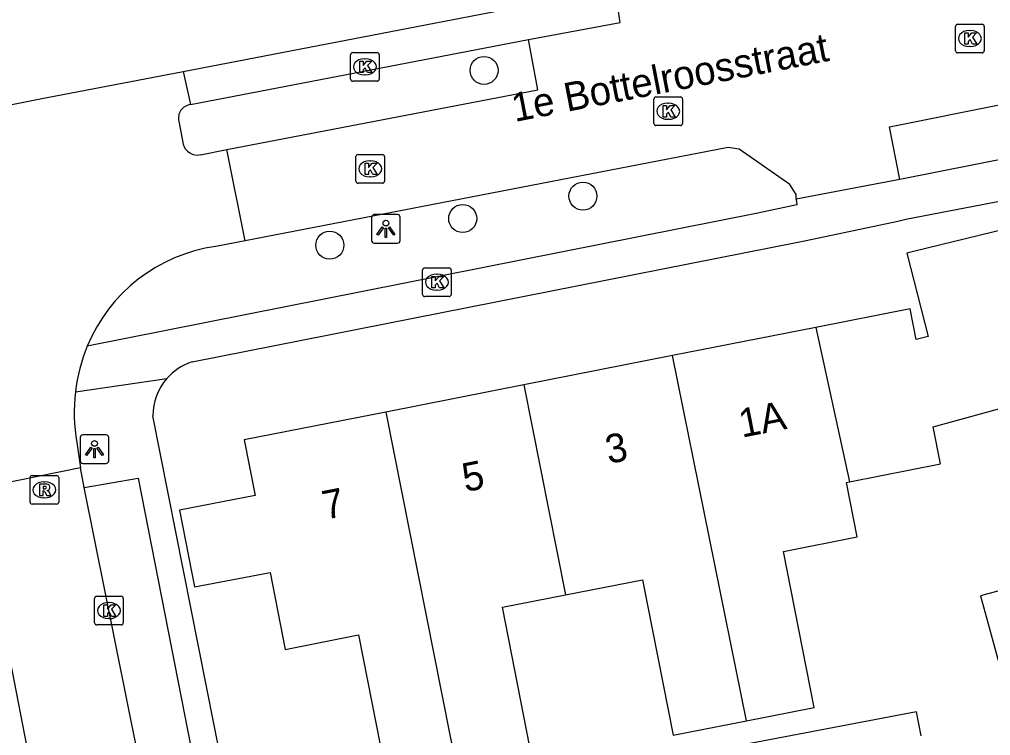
# Model space of a CAD drawing. Extents: x 162250 to 162654, y 380744 to 381605.
# Drawn here: x 162499.28 to 162533.18, y 381121.76 to 381146.75 of the extents above; entities that cross this region are included whole.
import ezdxf

# ---------------------------------------------------------------- set-up
doc = ezdxf.new("R2010")
doc.units = 0
for name, color, linetype in [('IMGEO_Boom', 7, 'Continuous'), ('IMGEO_Kolk', 7, 'Continuous'), ('IMGEO_Lichtpunt', 7, 'Continuous'), ('IMGEO_Openbare_ruimte_label', 7, 'Continuous'), ('IMGEO_Pand', 7, 'Continuous'), ('IMGEO_Pand_nummerreeks', 7, 'Continuous'), ('IMGEO_Parkeervlak_open', 7, 'Continuous'), ('IMGEO_Rijbaan_lokaal_open', 7, 'Continuous'), ('IMGEO_Rioolput', 7, 'Continuous'), ('IMGEO_Voetpad_open', 7, 'Continuous'), ('IMGEO_Woonerf_open', 7, 'Continuous')]:
    doc.layers.add(name, color=color, linetype=linetype)

msp = doc.modelspace()

# ---------------------------------------------------------------- linework, layer by layer
at = {"layer": 'IMGEO_Boom'}
for centre in [(162515.497, 381144.971), (162518.947, 381140.583), (162514.751, 381139.802), (162510.112, 381138.872)]:
    msp.add_circle(centre, 0.489, dxfattribs=at)
at = {"layer": 'IMGEO_Kolk'}
for p, q in [((162531.952, 381145.656), (162531.952, 381146.508)), ((162532.027, 381146.582), (162532.879, 381146.582)), ((162532.44, 381146.362), (162532.465, 381146.362)), ((162532.953, 381146.508), (162532.953, 381145.656)), ((162532.463, 381145.802), (162532.438, 381145.802)), ((162510.835, 381144.667), (162510.835, 381145.519)), ((162510.91, 381145.593), (162511.762, 381145.593)), ((162511.323, 381145.373), (162511.348, 381145.373)), ((162511.836, 381145.519), (162511.836, 381144.667)), ((162532.879, 381145.582), (162532.027, 381145.582)), ((162511.346, 381144.813), (162511.321, 381144.813)), ((162511.762, 381144.593), (162510.91, 381144.593)), ((162521.497, 381144.044), (162522.349, 381144.044)), ((162521.422, 381143.118), (162521.422, 381143.97)), ((162521.91, 381143.824), (162521.935, 381143.824)), ((162522.423, 381143.97), (162522.423, 381143.118)), ((162522.349, 381143.044), (162521.497, 381143.044)), ((162521.933, 381143.264), (162521.908, 381143.264)), ((162511.022, 381141.109), (162511.022, 381141.961)), ((162511.097, 381142.035), (162511.949, 381142.035)), ((162512.023, 381141.961), (162512.023, 381141.109)), ((162511.51, 381141.815), (162511.535, 381141.815)), ((162511.949, 381141.035), (162511.097, 381141.035)), ((162511.533, 381141.255), (162511.508, 381141.255)), ((162513.351, 381137.153), (162513.351, 381138.005)), ((162513.426, 381138.079), (162514.278, 381138.079)), ((162514.352, 381138.005), (162514.352, 381137.153)), ((162513.839, 381137.859), (162513.864, 381137.859)), ((162513.862, 381137.299), (162513.837, 381137.299)), ((162514.278, 381137.079), (162513.426, 381137.079)), ((162501.903, 381125.693), (162501.903, 381126.545)), ((162501.978, 381126.619), (162502.83, 381126.619)), ((162502.391, 381126.399), (162502.416, 381126.399)), ((162502.904, 381126.545), (162502.904, 381125.693)), ((162502.414, 381125.839), (162502.389, 381125.839)), ((162502.83, 381125.619), (162501.978, 381125.619))]:
    msp.add_line(p, q, dxfattribs=at)
for points in [[(162531.952, 381145.656), (162531.952, 381146.508)], [(162532.027, 381146.582), (162532.879, 381146.582)], [(162532.953, 381146.508), (162532.953, 381145.656)], [(162532.273, 381146.282), (162532.396, 381146.282), (162532.396, 381146.131), (162532.526, 381146.282), (162532.69, 381146.282), (162532.544, 381146.131), (162532.697, 381145.882), (162532.545, 381145.882), (162532.46, 381146.046), (162532.396, 381145.979), (162532.396, 381145.882), (162532.273, 381145.882), (162532.273, 381146.282)], [(162510.835, 381144.667), (162510.835, 381145.519)], [(162510.91, 381145.593), (162511.762, 381145.593)], [(162511.836, 381145.519), (162511.836, 381144.667)], [(162532.879, 381145.582), (162532.027, 381145.582)], [(162511.156, 381145.293), (162511.279, 381145.293), (162511.279, 381145.142), (162511.409, 381145.293), (162511.573, 381145.293), (162511.427, 381145.142), (162511.58, 381144.893), (162511.428, 381144.893), (162511.343, 381145.057), (162511.279, 381144.99), (162511.279, 381144.893), (162511.156, 381144.893), (162511.156, 381145.293)], [(162511.762, 381144.593), (162510.91, 381144.593)], [(162521.497, 381144.044), (162522.349, 381144.044)], [(162521.422, 381143.118), (162521.422, 381143.97)], [(162521.743, 381143.744), (162521.866, 381143.744), (162521.866, 381143.593), (162521.996, 381143.744), (162522.16, 381143.744), (162522.014, 381143.593), (162522.167, 381143.344), (162522.015, 381143.344), (162521.93, 381143.508), (162521.866, 381143.441), (162521.866, 381143.344), (162521.743, 381143.344), (162521.743, 381143.744)], [(162522.423, 381143.97), (162522.423, 381143.118)], [(162522.349, 381143.044), (162521.497, 381143.044)], [(162511.022, 381141.109), (162511.022, 381141.961)], [(162511.097, 381142.035), (162511.949, 381142.035)], [(162512.023, 381141.961), (162512.023, 381141.109)], [(162511.343, 381141.735), (162511.466, 381141.735), (162511.466, 381141.584), (162511.596, 381141.735), (162511.76, 381141.735), (162511.614, 381141.584), (162511.767, 381141.335), (162511.615, 381141.335), (162511.53, 381141.499), (162511.466, 381141.432), (162511.466, 381141.335), (162511.343, 381141.335), (162511.343, 381141.735)], [(162511.949, 381141.035), (162511.097, 381141.035)], [(162513.351, 381137.153), (162513.351, 381138.005)], [(162513.426, 381138.079), (162514.278, 381138.079)], [(162514.352, 381138.005), (162514.352, 381137.153)], [(162513.672, 381137.779), (162513.795, 381137.779), (162513.795, 381137.628), (162513.925, 381137.779), (162514.089, 381137.779), (162513.943, 381137.628), (162514.096, 381137.379), (162513.944, 381137.379), (162513.859, 381137.543), (162513.795, 381137.476), (162513.795, 381137.379), (162513.672, 381137.379), (162513.672, 381137.779)], [(162514.278, 381137.079), (162513.426, 381137.079)], [(162501.903, 381125.693), (162501.903, 381126.545)], [(162501.978, 381126.619), (162502.83, 381126.619)], [(162502.904, 381126.545), (162502.904, 381125.693)], [(162502.224, 381126.319), (162502.347, 381126.319), (162502.347, 381126.168), (162502.477, 381126.319), (162502.641, 381126.319), (162502.495, 381126.168), (162502.648, 381125.919), (162502.496, 381125.919), (162502.411, 381126.083), (162502.347, 381126.016), (162502.347, 381125.919), (162502.224, 381125.919), (162502.224, 381126.319)], [(162502.83, 381125.619), (162501.978, 381125.619)]]:
    msp.add_lwpolyline(points, dxfattribs=at)
for centre, start, end in [((162532.029, 381146.506), 91.552, 178.448), ((162532.029, 381146.506), 91.552, 178.448), ((162532.877, 381146.506), 1.552, 88.448), ((162532.877, 381146.506), 1.552, 88.448), ((162510.912, 381145.517), 91.552, 178.448), ((162510.912, 381145.517), 91.552, 178.448), ((162511.76, 381145.517), 1.552, 88.448), ((162511.76, 381145.517), 1.552, 88.448), ((162532.029, 381145.658), 181.552, 268.448), ((162532.029, 381145.658), 181.552, 268.448), ((162532.877, 381145.658), 271.552, 358.448), ((162532.877, 381145.658), 271.552, 358.448), ((162510.912, 381144.669), 181.552, 268.448), ((162510.912, 381144.669), 181.552, 268.448), ((162511.76, 381144.669), 271.552, 358.448), ((162511.76, 381144.669), 271.552, 358.448), ((162521.499, 381143.968), 91.552, 178.448), ((162521.499, 381143.968), 91.552, 178.448), ((162522.347, 381143.968), 1.552, 88.448), ((162522.347, 381143.968), 1.552, 88.448), ((162521.499, 381143.12), 181.552, 268.448), ((162521.499, 381143.12), 181.552, 268.448), ((162522.347, 381143.12), 271.552, 358.448), ((162522.347, 381143.12), 271.552, 358.448), ((162511.099, 381141.959), 91.552, 178.448), ((162511.099, 381141.959), 91.552, 178.448), ((162511.947, 381141.959), 1.552, 88.448), ((162511.947, 381141.959), 1.552, 88.448), ((162511.099, 381141.111), 181.552, 268.448), ((162511.099, 381141.111), 181.552, 268.448), ((162511.947, 381141.111), 271.552, 358.448), ((162511.947, 381141.111), 271.552, 358.448), ((162513.428, 381138.003), 91.552, 178.448), ((162513.428, 381138.003), 91.552, 178.448), ((162514.276, 381138.003), 1.552, 88.448), ((162514.276, 381138.003), 1.552, 88.448), ((162513.428, 381137.155), 181.552, 268.448), ((162513.428, 381137.155), 181.552, 268.448), ((162514.276, 381137.155), 271.552, 358.448), ((162514.276, 381137.155), 271.552, 358.448), ((162501.98, 381126.543), 91.552, 178.448), ((162501.98, 381126.543), 91.552, 178.448), ((162502.828, 381126.543), 1.552, 88.448), ((162502.828, 381126.543), 1.552, 88.448), ((162501.98, 381125.695), 181.552, 268.448), ((162501.98, 381125.695), 181.552, 268.448), ((162502.828, 381125.695), 271.552, 358.448), ((162502.828, 381125.695), 271.552, 358.448)]:
    msp.add_arc(centre, 0.0765, start, end, dxfattribs=at)
for centre, major_axis, ratio, start_param, end_param in [((162532.439, 381146.082), (-0.387, 0.002), 0.722429, 4.712389, 7.853982), ((162532.464, 381146.082), (-0.39, 0.002), 0.717154, 1.570796, 4.712389), ((162511.322, 381145.093), (-0.387, 0.002), 0.722429, 4.712389, 7.853982), ((162511.347, 381145.093), (-0.39, 0.002), 0.717154, 1.570796, 4.712389), ((162521.909, 381143.544), (-0.387, 0.002), 0.722429, 4.712389, 7.853982), ((162521.934, 381143.544), (-0.39, 0.002), 0.717154, 1.570796, 4.712389), ((162511.509, 381141.535), (-0.387, 0.002), 0.722429, 4.712389, 7.853982), ((162511.534, 381141.535), (-0.39, 0.002), 0.717154, 1.570796, 4.712389), ((162513.838, 381137.579), (-0.387, 0.002), 0.722429, 4.712389, 7.853982), ((162513.863, 381137.579), (-0.39, 0.002), 0.717154, 1.570796, 4.712389), ((162502.39, 381126.119), (-0.387, 0.002), 0.722429, 4.712389, 7.853982), ((162502.415, 381126.119), (-0.39, 0.002), 0.717154, 1.570796, 4.712389)]:
    msp.add_ellipse(centre, major_axis=major_axis, ratio=ratio, start_param=start_param, end_param=end_param, dxfattribs=at)
at = {"layer": 'IMGEO_Lichtpunt'}
for p, q in [((162512.473, 381139.939), (162511.665, 381139.939)), ((162512.473, 381139.939), (162511.665, 381139.939)), ((162511.571, 381139.844), (162511.571, 381139.037)), ((162511.571, 381139.844), (162511.571, 381139.037)), ((162512.567, 381139.037), (162512.567, 381139.844)), ((162512.567, 381139.037), (162512.567, 381139.844)), ((162511.665, 381138.943), (162512.473, 381138.943)), ((162511.665, 381138.943), (162512.473, 381138.943)), ((162501.399, 381132.157), (162501.399, 381131.35)), ((162501.399, 381132.157), (162501.399, 381131.35)), ((162502.301, 381132.252), (162501.493, 381132.252)), ((162502.301, 381132.252), (162501.493, 381132.252)), ((162502.395, 381131.35), (162502.395, 381132.157)), ((162502.395, 381131.35), (162502.395, 381132.157)), ((162501.493, 381131.256), (162502.301, 381131.256)), ((162501.493, 381131.256), (162502.301, 381131.256))]:
    msp.add_line(p, q, dxfattribs=at)
for points in [[(162511.945, 381139.508), (162511.984, 381139.48), (162511.796, 381139.218), (162511.758, 381139.245), (162511.945, 381139.508)], [(162512.047, 381139.46), (162512.094, 381139.46), (162512.094, 381139.138), (162512.047, 381139.138), (162512.047, 381139.46)], [(162512.157, 381139.48), (162512.195, 381139.507), (162512.382, 381139.245), (162512.343, 381139.217), (162512.157, 381139.48)], [(162501.773, 381131.821), (162501.812, 381131.793), (162501.624, 381131.531), (162501.586, 381131.558), (162501.773, 381131.821)], [(162501.985, 381131.793), (162502.023, 381131.82), (162502.21, 381131.558), (162502.171, 381131.53), (162501.985, 381131.793)], [(162501.875, 381131.773), (162501.922, 381131.773), (162501.922, 381131.451), (162501.875, 381131.451), (162501.875, 381131.773)]]:
    msp.add_lwpolyline(points, dxfattribs=at)
for centre in [(162512.07, 381139.642), (162501.898, 381131.955)]:
    msp.add_circle(centre, 0.0994, dxfattribs=at)
for centre, start, end in [((162511.665, 381139.844), 90, 180), ((162511.665, 381139.844), 90, 180), ((162512.473, 381139.844), 0, 90), ((162512.473, 381139.844), 0, 90), ((162511.665, 381139.037), 180, 270), ((162511.665, 381139.037), 180, 270), ((162512.473, 381139.037), 270, 0), ((162512.473, 381139.037), 270, 360), ((162501.493, 381132.157), 90, 180), ((162501.493, 381132.157), 90, 180), ((162502.301, 381132.157), 0, 90), ((162502.301, 381132.157), 0, 90), ((162501.493, 381131.35), 180, 270), ((162501.493, 381131.35), 180, 270), ((162502.301, 381131.35), 270, 0), ((162502.301, 381131.35), 270, 360)]:
    msp.add_arc(centre, 0.0946, start, end, dxfattribs=at)
at = {"layer": 'IMGEO_Pand'}
for points in [[(162545.62, 381133.605), (162544.072, 381139.266), (162536.248, 381137.126), (162535.347, 381136.88), (162534.642, 381139.666), (162530.49, 381138.654), (162530.258, 381138.598), (162530.993, 381135.689), (162530.58, 381135.576), (162530.368, 381136.65), (162527.076, 381136.002)], [(162527.076, 381136.002), (162522.068, 381135.017)], [(162527.076, 381136.002), (162528.246, 381130.613)], [(162522.068, 381135.017), (162516.885, 381133.997)], [(162524.651, 381122.275), (162522.068, 381135.017)], [(162516.885, 381133.997), (162512.068, 381133.049)], [(162516.885, 381133.997), (162518.344, 381126.67)], [(162528.246, 381130.613), (162531.429, 381131.239), (162531.174, 381132.533), (162534.602, 381133.471), (162535.325, 381130.827)], [(162512.068, 381133.049), (162507.119, 381132.075), (162507.502, 381130.131), (162504.869, 381129.623), (162505.385, 381126.943), (162508.029, 381127.452), (162508.558, 381124.767), (162511.118, 381125.271), (162512.186, 381119.842), (162514.589, 381120.315)], [(162512.068, 381133.049), (162514.589, 381120.315)], [(162535.325, 381130.827), (162536.219, 381127.558), (162532.83, 381126.631), (162533.63, 381123.706)], [(162524.651, 381122.275), (162527.021, 381122.741), (162525.95, 381128.185), (162528.518, 381128.69), (162528.143, 381130.593), (162528.246, 381130.613)], [(162518.344, 381126.67), (162521.024, 381127.197), (162522.092, 381121.771), (162524.651, 381122.275)], [(162514.589, 381120.315), (162517.093, 381120.807), (162517.199, 381120.828), (162516.135, 381126.235), (162518.344, 381126.67)]]:
    msp.add_lwpolyline(points, dxfattribs=at)
at = {"layer": 'IMGEO_Parkeervlak_open'}
for points in [[(162530.009, 381141.165), (162529.651, 381143.002), (162541.654, 381145.406)], [(162504.15, 381117.408), (162501.543, 381130.412)], [(162498.718, 381125.553), (162501.08, 381113.372)]]:
    msp.add_lwpolyline(points, dxfattribs=at)
at = {"layer": 'IMGEO_Rijbaan_lokaal_open'}
for points in [[(162488.235, 381141.64), (162500, 381143.975), (162504.992, 381144.936)], [(162504.992, 381144.936), (162505.251, 381143.777)], [(162504.847, 381143.194), (162504.994, 381142.399)], [(162505.598, 381142.03), (162506.516, 381142.212)], [(162507.155, 381139.028), (162506.516, 381142.212)], [(162507.155, 381139.028), (162506.128, 381138.83)], [(162501.277, 381131.99), (162501.415, 381131.097)], [(162501.415, 381131.097), (162497.734, 381130.354)]]:
    msp.add_lwpolyline(points, dxfattribs=at)
for centre, radius, start, end in [((162505.293, 381143.316), 0.463, 95.2175, 195.3411), ((162505.482, 381142.519), 0.502, 193.7789, 283.3774), ((162506.944, 381133.151), 5.738, 98.1801, 157.4618), ((162507.259, 381133.04), 6.07, 157.6319, 173.1968), ((162507.454, 381133.036), 6.264, 173.3699, 189.6092)]:
    msp.add_arc(centre, radius, start, end, dxfattribs=at)
at = {"layer": 'IMGEO_Rioolput'}
for p, q in [((162499.722, 381130.834), (162500.574, 381130.834)), ((162499.647, 381129.908), (162499.647, 381130.76)), ((162500.135, 381130.614), (162500.16, 381130.614)), ((162500.648, 381130.76), (162500.648, 381129.908)), ((162500.574, 381129.834), (162499.722, 381129.834)), ((162500.158, 381130.054), (162500.133, 381130.054))]:
    msp.add_line(p, q, dxfattribs=at)
for points in [[(162499.722, 381130.834), (162500.574, 381130.834)], [(162499.647, 381129.908), (162499.647, 381130.76)], [(162500.236, 381130.532), (162499.984, 381130.534), (162499.984, 381130.134)], [(162500.162, 381130.453), (162500.108, 381130.453), (162500.108, 381130.372)], [(162500.648, 381130.76), (162500.648, 381129.908)], [(162499.984, 381130.134), (162500.108, 381130.134), (162500.108, 381130.296), (162500.119, 381130.296)], [(162500.108, 381130.372), (162500.16, 381130.372)], [(162500.166, 381130.267), (162500.237, 381130.134), (162500.377, 381130.134), (162500.312, 381130.26)], [(162500.574, 381129.834), (162499.722, 381129.834)]]:
    msp.add_lwpolyline(points, dxfattribs=at)
for centre, radius, start, end in [((162499.724, 381130.758), 0.0765, 91.552, 178.448), ((162499.724, 381130.758), 0.0765, 91.552, 178.448), ((162500.572, 381130.758), 0.0765, 1.552, 88.448), ((162500.572, 381130.758), 0.0765, 1.552, 88.448), ((162500.168, 381130.357), 0.0964, 77.0061, 93.1865), ((162500.182, 381130.414), 0.0378, 276.6634, 79.6772), ((162500.235, 381130.422), 0.109, 350.3612, 89.416), ((162500.118, 381130.243), 0.0533, 26.0293, 88.6989), ((162500.144, 381130.561), 0.19, 274.7715, 282.9687), ((162500.233, 381130.422), 0.112, 277.5842, 350.9817), ((162500.217, 381130.207), 0.108, 29.5134, 73.7905), ((162499.724, 381129.91), 0.0765, 181.552, 268.448), ((162499.724, 381129.91), 0.0765, 181.552, 268.448), ((162500.572, 381129.91), 0.0765, 271.552, 358.448), ((162500.572, 381129.91), 0.0765, 271.552, 358.448)]:
    msp.add_arc(centre, radius, start, end, dxfattribs=at)
for centre, major_axis, ratio, start_param, end_param in [((162500.134, 381130.334), (-0.387, 0.002), 0.722429, 4.712389, 7.853982), ((162500.159, 381130.334), (-0.39, 0.002), 0.717154, 1.570796, 4.712389)]:
    msp.add_ellipse(centre, major_axis=major_axis, ratio=ratio, start_param=start_param, end_param=end_param, dxfattribs=at)
at = {"layer": 'IMGEO_Voetpad_open'}
for points in [[(162504.992, 381144.936), (162517.258, 381147.297), (162516.634, 381150.165)], [(162517.045, 381146.048), (162520.245, 381146.644), (162520.127, 381147.412), (162524.521, 381148.253)], [(162505.251, 381143.777), (162517.045, 381146.048)], [(162541.744, 381143.487), (162530.009, 381141.165)], [(162505.307, 381134.801), (162526.506, 381138.986), (162526.734, 381139.031), (162529.938, 381139.71), (162530.217, 381139.774), (162543.35, 381142.299), (162544.023, 381142.428), (162548.044, 381143.201)], [(162530.009, 381141.165), (162526.385, 381140.474)], [(162526.385, 381140.474), (162526.408, 381140.279), (162525.057, 381139.985), (162501.645, 381135.35)], [(162501.231, 381133.759), (162504.42, 381134.215)], [(162506.878, 381118.071), (162503.939, 381132.922)], [(162501.543, 381130.412), (162501.415, 381131.097)], [(162501.543, 381130.412), (162503.419, 381130.742), (162505.965, 381117.753), (162504.15, 381117.408)], [(162530.755, 381121.745), (162530.585, 381122.589), (162506.878, 381118.071)]]:
    msp.add_lwpolyline(points, dxfattribs=at)
for centre, radius, start, end in [((162505.907, 381132.929), 1.966, 107.7647, 139.1371), ((162505.919, 381132.921), 1.98, 139.2099, 179.9794)]:
    msp.add_arc(centre, radius, start, end, dxfattribs=at)
at = {"layer": 'IMGEO_Woonerf_open'}
for points in [[(162506.516, 381142.212), (162517.37, 381144.297), (162517.045, 381146.048)], [(162526.385, 381140.474), (162526.391, 381140.645), (162526.17, 381140.989), (162524.397, 381142.226), (162524.014, 381142.284), (162507.155, 381139.028)]]:
    msp.add_lwpolyline(points, dxfattribs=at)

# ---------------------------------------------------------------- texts
at = {"layer": 'IMGEO_Openbare_ruimte_label'}
msp.add_text('1e Bottelroosstraat', height=1, rotation=11.0067, dxfattribs=at).set_placement((162516.566, 381143.169))
at = {"layer": 'IMGEO_Pand_nummerreeks'}
for s, rotation, p in [('1A', 11.1265, (162524.496, 381132.151)), ('3', 11.1334, (162519.839, 381131.236)), ('5', 11.1337, (162514.839, 381130.252)), ('7', 11.1339, (162509.956, 381129.291))]:
    msp.add_text(s, height=1, rotation=rotation, dxfattribs=at).set_placement(p)

doc.saveas('drawing.dxf')
